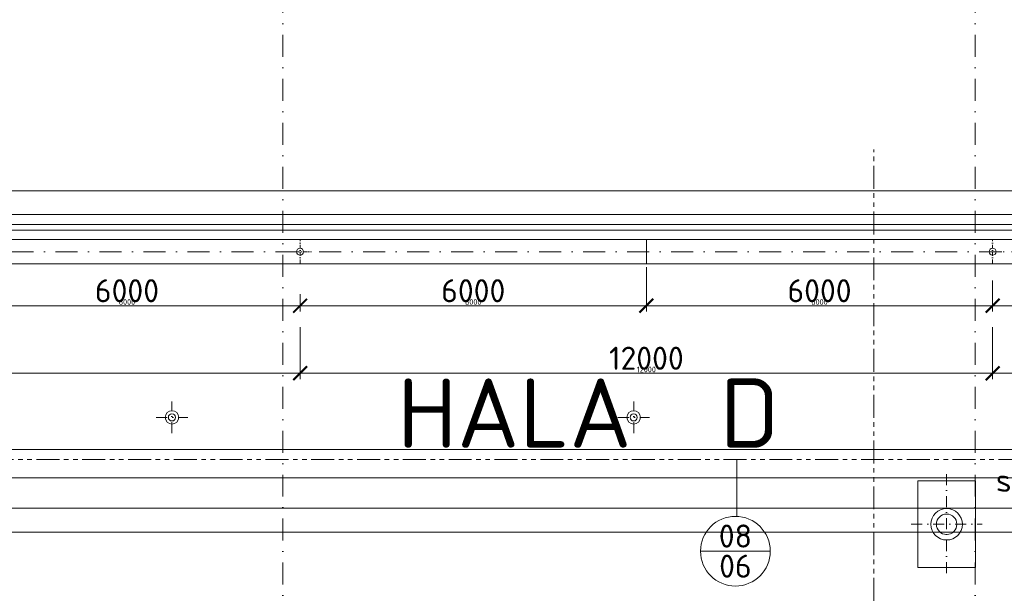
# Model space of a CAD drawing. Header units: millimetres. Extents: x -1695604 to 5289369, y -1488057 to 2187451.
# Tile 543 of 656: x 325441 to 342502, y 225381 to 235322. Entities that reach past the tile are written whole.
import ezdxf
from ezdxf.enums import TextEntityAlignment as Align

# ---------------------------------------------------------------- set-up
doc = ezdxf.new("R2010")
doc.units = ezdxf.units.MM
for name, pattern in [('CENTERX2', [101.6, 63.5, -12.7, 12.7, -12.7]), ('DASHDOT', [25.4, 12.7, -6.35, 0, -6.35]), ('PHANTOM2', [31.75, 15.875, -3.175, 3.175, -3.175, 3.175, -3.175])]:
    doc.linetypes.add(name, pattern=pattern)
doc.layers.get('Defpoints').update_dxf_attribs({"color": 8})
for name, color, linetype, lineweight in [('A99_N_koty-200', 5, 'Continuous', 5), ('A99_N_koty-200 @ 200', 5, 'Continuous', 5), ('A99_N_koty-200 @ 50 (2)', 5, 'Continuous', 5), ('A99_N_txt-popis-200', 240, 'Continuous', 5), ('A99_N_znaceni 200', 5, 'Continuous', 5), ('A99_S_kce-demolice', 30, 'Continuous', 20), ('A99_S_kce-pohl', 7, 'Continuous', 5), ('A99_S_osy', 1, 'CENTERX2', 5)]:
    doc.layers.add(name, color=color, linetype=linetype, lineweight=lineweight)
doc.styles.add('A99_kota', font='isocpeur.ttf', dxfattribs={"height": 2})
doc.styles.add('A99_popis', font='isocpeur.ttf')
doc.styles.add('ad_popis 100', font='isocpeur.ttf', dxfattribs={"height": 200})
doc.dimstyles.new('A99_kota_200 new', dxfattribs={"dimscale": 200, "dimtxt": 2, "dimasz": 1.2, "dimexe": 0.5, "dimexo": 1.5, "dimgap": 0.3, "dimtad": 1, "dimdec": 0, "dimzin": 3, "dimdsep": 46, "dimtxsty": 'A99_kota', "dimblk": 'ARCHTICK', "dimcen": 2.5, "dimazin": 2, "dimtfac": 0.75, "dimtdec": 0, "dimtmove": 2, "dimatfit": 0, "dimfxl": 0, "dimtolj": 1, "dimtzin": 0, "dimlwd": 5, "dimlwe": 5, "dimarcsym": 0})

# ---------------------------------------------------------------- blocks, each defined once
blk = doc.blocks.new('_ArchTick')
at = {"color": 0, "linetype": 'ByBlock', "const_width": 0.15}
blk.add_lwpolyline([(-0.5, -0.5), (0.5, 0.5)], dxfattribs=at)
blk = doc.blocks.new('*D4725')
at = {"layer": 'A99_N_koty-200', "color": 0, "linetype": 'Continuous', "lineweight": 5, "transparency": 16777216}
for p, q in [((311930, 227075), (311930, 227975)), ((378000, 227075), (378000, 227975)), ((311930, 227875), (378000, 227875))]:
    blk.add_line(p, q, dxfattribs=at)
at = {"layer": 'Defpoints', "color": 0, "linetype": 'Continuous', "lineweight": 18, "transparency": 16777216}
for p in [(378000, 227875), (311930, 225255), (378000, 225255)]:
    blk.add_point(p, dxfattribs=at)
at = {"layer": 'A99_N_koty-200', "color": 0, "linetype": 'Continuous', "lineweight": 5, "transparency": 16777216, "xscale": 240, "yscale": 240, "zscale": 240, "rotation": 180}
blk.add_blockref('_ArchTick', (311930, 227875), dxfattribs=at)
at = {"layer": 'A99_N_koty-200', "color": 0, "linetype": 'Continuous', "lineweight": 5, "transparency": 16777216, "xscale": 240, "yscale": 240, "zscale": 240}
blk.add_blockref('_ArchTick', (378000, 227875), dxfattribs=at)
at = {"layer": 'A99_N_koty-200', "color": 0, "linetype": 'Continuous', "transparency": 16777216, "insert": (360310, 228299), "char_height": 400, "attachment_point": 5, "style": 'A99_kota'}
blk.add_mtext('\\A1;66070', dxfattribs=at)
blk = doc.blocks.new('*D4726')
at = {"layer": 'A99_N_koty-200', "color": 0, "linetype": 'Continuous', "lineweight": 5, "transparency": 16777216}
for p, q in [((311930, 227180), (311930, 227405)), ((311930, 227380), (378000, 227380)), ((378000, 227180), (378000, 227405))]:
    blk.add_line(p, q, dxfattribs=at)
at = {"layer": 'Defpoints', "color": 0, "linetype": 'Continuous', "lineweight": 18, "transparency": 16777216}
for p in [(378000, 227380), (311930, 225255), (378000, 225255)]:
    blk.add_point(p, dxfattribs=at)
at = {"layer": 'A99_N_koty-200', "color": 0, "linetype": 'Continuous', "lineweight": 5, "transparency": 16777216, "xscale": 60, "yscale": 60, "zscale": 60, "rotation": 180}
blk.add_blockref('_ArchTick', (311930, 227380), dxfattribs=at)
at = {"layer": 'A99_N_koty-200', "color": 0, "linetype": 'Continuous', "lineweight": 5, "transparency": 16777216, "xscale": 60, "yscale": 60, "zscale": 60}
blk.add_blockref('_ArchTick', (378000, 227380), dxfattribs=at)
at = {"layer": 'A99_N_koty-200', "color": 0, "linetype": 'Continuous', "transparency": 16777216, "insert": (344965, 227445), "char_height": 100, "attachment_point": 5, "style": 'A99_kota'}
blk.add_mtext('\\A1;66070', dxfattribs=at)
blk = doc.blocks.new('*D5472')
at = {"layer": 'A99_N_koty-200', "color": 0, "linetype": 'Continuous', "lineweight": 5, "transparency": 16777216}
for p, q in [((318300, 229995), (318300, 229095)), ((330300, 229995), (330300, 229095)), ((318300, 229195), (330300, 229195))]:
    blk.add_line(p, q, dxfattribs=at)
at = {"layer": 'Defpoints', "color": 0, "linetype": 'Continuous', "lineweight": 18, "transparency": 16777216}
for p in [(318300, 231300), (330300, 231300), (330300, 229195)]:
    blk.add_point(p, dxfattribs=at)
at = {"layer": 'A99_N_koty-200', "color": 0, "linetype": 'Continuous', "lineweight": 5, "transparency": 16777216, "xscale": 240, "yscale": 240, "zscale": 240, "rotation": 180}
blk.add_blockref('_ArchTick', (318300, 229195), dxfattribs=at)
at = {"layer": 'A99_N_koty-200', "color": 0, "linetype": 'Continuous', "lineweight": 5, "transparency": 16777216, "xscale": 240, "yscale": 240, "zscale": 240}
blk.add_blockref('_ArchTick', (330300, 229195), dxfattribs=at)
at = {"layer": 'A99_N_koty-200', "color": 0, "linetype": 'Continuous', "transparency": 16777216, "insert": (324300, 229455), "char_height": 400, "attachment_point": 5, "style": 'A99_kota'}
blk.add_mtext('\\A1;12000', dxfattribs=at)
blk = doc.blocks.new('*D5473')
at = {"layer": 'A99_N_koty-200', "color": 0, "linetype": 'Continuous', "lineweight": 5, "transparency": 16777216}
for p, q in [((318300, 229395), (318300, 229170)), ((330300, 229395), (330300, 229170)), ((318300, 229195), (330300, 229195))]:
    blk.add_line(p, q, dxfattribs=at)
at = {"layer": 'Defpoints', "color": 0, "linetype": 'Continuous', "lineweight": 18, "transparency": 16777216}
for p in [(318300, 231300), (330300, 231300), (330300, 229195)]:
    blk.add_point(p, dxfattribs=at)
at = {"layer": 'A99_N_koty-200', "color": 0, "linetype": 'Continuous', "lineweight": 5, "transparency": 16777216, "xscale": 60, "yscale": 60, "zscale": 60, "rotation": 180}
blk.add_blockref('_ArchTick', (318300, 229195), dxfattribs=at)
at = {"layer": 'A99_N_koty-200', "color": 0, "linetype": 'Continuous', "lineweight": 5, "transparency": 16777216, "xscale": 60, "yscale": 60, "zscale": 60}
blk.add_blockref('_ArchTick', (330300, 229195), dxfattribs=at)
at = {"layer": 'A99_N_koty-200', "color": 0, "linetype": 'Continuous', "transparency": 16777216, "insert": (324300, 229260), "char_height": 100, "attachment_point": 5, "style": 'A99_kota'}
blk.add_mtext('\\A1;12000', dxfattribs=at)
blk = doc.blocks.new('*D5478')
at = {"layer": 'A99_N_koty-200', "color": 0, "linetype": 'Continuous', "lineweight": 5, "transparency": 16777216}
for p, q in [((324300, 231020), (324300, 230265)), ((330300, 230365), (324300, 230365)), ((330300, 230390), (330300, 230265))]:
    blk.add_line(p, q, dxfattribs=at)
at = {"layer": 'Defpoints', "color": 0, "linetype": 'Continuous', "lineweight": 18, "transparency": 16777216}
for p in [(324300, 231320), (330300, 230690), (324300, 230365)]:
    blk.add_point(p, dxfattribs=at)
at = {"layer": 'A99_N_koty-200', "color": 0, "linetype": 'Continuous', "lineweight": 5, "transparency": 16777216, "xscale": 240, "yscale": 240, "zscale": 240, "rotation": 180}
blk.add_blockref('_ArchTick', (324300, 230365), dxfattribs=at)
at = {"layer": 'A99_N_koty-200', "color": 0, "linetype": 'Continuous', "lineweight": 5, "transparency": 16777216, "xscale": 240, "yscale": 240, "zscale": 240}
blk.add_blockref('_ArchTick', (330300, 230365), dxfattribs=at)
at = {"layer": 'A99_N_koty-200', "color": 0, "linetype": 'Continuous', "transparency": 16777216, "insert": (327300, 230625), "char_height": 400, "attachment_point": 5, "style": 'A99_kota'}
blk.add_mtext('\\A1;6000', dxfattribs=at)
blk = doc.blocks.new('*D5479')
at = {"layer": 'A99_N_koty-200', "color": 0, "linetype": 'Continuous', "lineweight": 5, "transparency": 16777216}
for p, q in [((324300, 230565), (324300, 230340)), ((330300, 230565), (330300, 230340)), ((330300, 230365), (324300, 230365))]:
    blk.add_line(p, q, dxfattribs=at)
at = {"layer": 'Defpoints', "color": 0, "linetype": 'Continuous', "lineweight": 18, "transparency": 16777216}
for p in [(324300, 231320), (330300, 230690), (324300, 230365)]:
    blk.add_point(p, dxfattribs=at)
at = {"layer": 'A99_N_koty-200', "color": 0, "linetype": 'Continuous', "lineweight": 5, "transparency": 16777216, "xscale": 60, "yscale": 60, "zscale": 60, "rotation": 180}
blk.add_blockref('_ArchTick', (324300, 230365), dxfattribs=at)
at = {"layer": 'A99_N_koty-200', "color": 0, "linetype": 'Continuous', "lineweight": 5, "transparency": 16777216, "xscale": 60, "yscale": 60, "zscale": 60}
blk.add_blockref('_ArchTick', (330300, 230365), dxfattribs=at)
at = {"layer": 'A99_N_koty-200', "color": 0, "linetype": 'Continuous', "transparency": 16777216, "insert": (327300, 230430), "char_height": 100, "attachment_point": 5, "style": 'A99_kota'}
blk.add_mtext('\\A1;6000', dxfattribs=at)
blk = doc.blocks.new('*D5481')
at = {"layer": 'A99_N_koty-200', "color": 0, "linetype": 'Continuous', "lineweight": 5, "transparency": 16777216}
for p, q in [((330300, 229995), (330300, 229095)), ((342300, 229995), (342300, 229095)), ((330300, 229195), (342300, 229195))]:
    blk.add_line(p, q, dxfattribs=at)
at = {"layer": 'Defpoints', "color": 0, "linetype": 'Continuous', "lineweight": 18, "transparency": 16777216}
for p in [(330300, 231300), (342300, 231300), (342300, 229195)]:
    blk.add_point(p, dxfattribs=at)
at = {"layer": 'A99_N_koty-200', "color": 0, "linetype": 'Continuous', "lineweight": 5, "transparency": 16777216, "xscale": 240, "yscale": 240, "zscale": 240, "rotation": 180}
blk.add_blockref('_ArchTick', (330300, 229195), dxfattribs=at)
at = {"layer": 'A99_N_koty-200', "color": 0, "linetype": 'Continuous', "lineweight": 5, "transparency": 16777216, "xscale": 240, "yscale": 240, "zscale": 240}
blk.add_blockref('_ArchTick', (342300, 229195), dxfattribs=at)
at = {"layer": 'A99_N_koty-200', "color": 0, "linetype": 'Continuous', "transparency": 16777216, "insert": (336300, 229455), "char_height": 400, "attachment_point": 5, "style": 'A99_kota'}
blk.add_mtext('\\A1;12000', dxfattribs=at)
blk = doc.blocks.new('*D5482')
at = {"layer": 'A99_N_koty-200', "color": 0, "linetype": 'Continuous', "lineweight": 5, "transparency": 16777216}
for p, q in [((330300, 229395), (330300, 229170)), ((342300, 229395), (342300, 229170)), ((330300, 229195), (342300, 229195))]:
    blk.add_line(p, q, dxfattribs=at)
at = {"layer": 'Defpoints', "color": 0, "linetype": 'Continuous', "lineweight": 18, "transparency": 16777216}
for p in [(330300, 231300), (342300, 231300), (342300, 229195)]:
    blk.add_point(p, dxfattribs=at)
at = {"layer": 'A99_N_koty-200', "color": 0, "linetype": 'Continuous', "lineweight": 5, "transparency": 16777216, "xscale": 60, "yscale": 60, "zscale": 60, "rotation": 180}
blk.add_blockref('_ArchTick', (330300, 229195), dxfattribs=at)
at = {"layer": 'A99_N_koty-200', "color": 0, "linetype": 'Continuous', "lineweight": 5, "transparency": 16777216, "xscale": 60, "yscale": 60, "zscale": 60}
blk.add_blockref('_ArchTick', (342300, 229195), dxfattribs=at)
at = {"layer": 'A99_N_koty-200', "color": 0, "linetype": 'Continuous', "transparency": 16777216, "insert": (336300, 229260), "char_height": 100, "attachment_point": 5, "style": 'A99_kota'}
blk.add_mtext('\\A1;12000', dxfattribs=at)
blk = doc.blocks.new('*D5484')
at = {"layer": 'A99_N_koty-200', "color": 0, "linetype": 'Continuous', "lineweight": 5, "transparency": 16777216}
for p, q in [((336300, 231034), (336300, 230265)), ((330300, 230390), (330300, 230265)), ((330300, 230365), (336300, 230365))]:
    blk.add_line(p, q, dxfattribs=at)
at = {"layer": 'Defpoints', "color": 0, "linetype": 'Continuous', "lineweight": 18, "transparency": 16777216}
for p in [(336300, 231334), (330300, 230690), (336300, 230365)]:
    blk.add_point(p, dxfattribs=at)
at = {"layer": 'A99_N_koty-200', "color": 0, "linetype": 'Continuous', "lineweight": 5, "transparency": 16777216, "xscale": 240, "yscale": 240, "zscale": 240, "rotation": 180}
blk.add_blockref('_ArchTick', (330300, 230365), dxfattribs=at)
at = {"layer": 'A99_N_koty-200', "color": 0, "linetype": 'Continuous', "lineweight": 5, "transparency": 16777216, "xscale": 240, "yscale": 240, "zscale": 240}
blk.add_blockref('_ArchTick', (336300, 230365), dxfattribs=at)
at = {"layer": 'A99_N_koty-200', "color": 0, "linetype": 'Continuous', "transparency": 16777216, "insert": (333300, 230625), "char_height": 400, "attachment_point": 5, "style": 'A99_kota'}
blk.add_mtext('\\A1;6000', dxfattribs=at)
blk = doc.blocks.new('*D5485')
at = {"layer": 'A99_N_koty-200', "color": 0, "linetype": 'Continuous', "lineweight": 5, "transparency": 16777216}
for p, q in [((330300, 230565), (330300, 230340)), ((336300, 230565), (336300, 230340)), ((330300, 230365), (336300, 230365))]:
    blk.add_line(p, q, dxfattribs=at)
at = {"layer": 'Defpoints', "color": 0, "linetype": 'Continuous', "lineweight": 18, "transparency": 16777216}
for p in [(336300, 231334), (330300, 230690), (336300, 230365)]:
    blk.add_point(p, dxfattribs=at)
at = {"layer": 'A99_N_koty-200', "color": 0, "linetype": 'Continuous', "lineweight": 5, "transparency": 16777216, "xscale": 60, "yscale": 60, "zscale": 60, "rotation": 180}
blk.add_blockref('_ArchTick', (330300, 230365), dxfattribs=at)
at = {"layer": 'A99_N_koty-200', "color": 0, "linetype": 'Continuous', "lineweight": 5, "transparency": 16777216, "xscale": 60, "yscale": 60, "zscale": 60}
blk.add_blockref('_ArchTick', (336300, 230365), dxfattribs=at)
at = {"layer": 'A99_N_koty-200', "color": 0, "linetype": 'Continuous', "transparency": 16777216, "insert": (333300, 230430), "char_height": 100, "attachment_point": 5, "style": 'A99_kota'}
blk.add_mtext('\\A1;6000', dxfattribs=at)
blk = doc.blocks.new('*D5487')
at = {"layer": 'A99_N_koty-200', "color": 0, "linetype": 'Continuous', "lineweight": 5, "transparency": 16777216}
for p, q in [((336300, 231020), (336300, 230265)), ((342300, 230800), (342300, 230265)), ((342300, 230365), (336300, 230365))]:
    blk.add_line(p, q, dxfattribs=at)
at = {"layer": 'Defpoints', "color": 0, "linetype": 'Continuous', "lineweight": 18, "transparency": 16777216}
for p in [(336300, 231320), (342300, 231100), (336300, 230365)]:
    blk.add_point(p, dxfattribs=at)
at = {"layer": 'A99_N_koty-200', "color": 0, "linetype": 'Continuous', "lineweight": 5, "transparency": 16777216, "xscale": 240, "yscale": 240, "zscale": 240, "rotation": 180}
blk.add_blockref('_ArchTick', (336300, 230365), dxfattribs=at)
at = {"layer": 'A99_N_koty-200', "color": 0, "linetype": 'Continuous', "lineweight": 5, "transparency": 16777216, "xscale": 240, "yscale": 240, "zscale": 240}
blk.add_blockref('_ArchTick', (342300, 230365), dxfattribs=at)
at = {"layer": 'A99_N_koty-200', "color": 0, "linetype": 'Continuous', "transparency": 16777216, "insert": (339300, 230625), "char_height": 400, "attachment_point": 5, "style": 'A99_kota'}
blk.add_mtext('\\A1;6000', dxfattribs=at)
blk = doc.blocks.new('*D5488')
at = {"layer": 'A99_N_koty-200', "color": 0, "linetype": 'Continuous', "lineweight": 5, "transparency": 16777216}
for p, q in [((336300, 230565), (336300, 230340)), ((342300, 230565), (342300, 230340)), ((342300, 230365), (336300, 230365))]:
    blk.add_line(p, q, dxfattribs=at)
at = {"layer": 'Defpoints', "color": 0, "linetype": 'Continuous', "lineweight": 18, "transparency": 16777216}
for p in [(336300, 231320), (342300, 231100), (336300, 230365)]:
    blk.add_point(p, dxfattribs=at)
at = {"layer": 'A99_N_koty-200', "color": 0, "linetype": 'Continuous', "lineweight": 5, "transparency": 16777216, "xscale": 60, "yscale": 60, "zscale": 60, "rotation": 180}
blk.add_blockref('_ArchTick', (336300, 230365), dxfattribs=at)
at = {"layer": 'A99_N_koty-200', "color": 0, "linetype": 'Continuous', "lineweight": 5, "transparency": 16777216, "xscale": 60, "yscale": 60, "zscale": 60}
blk.add_blockref('_ArchTick', (342300, 230365), dxfattribs=at)
at = {"layer": 'A99_N_koty-200', "color": 0, "linetype": 'Continuous', "transparency": 16777216, "insert": (339300, 230430), "char_height": 100, "attachment_point": 5, "style": 'A99_kota'}
blk.add_mtext('\\A1;6000', dxfattribs=at)
blk = doc.blocks.new('*D5490')
at = {"layer": 'A99_N_koty-200', "color": 0, "linetype": 'Continuous', "lineweight": 5, "transparency": 16777216}
for p, q in [((342300, 229995), (342300, 229095)), ((354300, 229995), (354300, 229095)), ((342300, 229195), (354300, 229195))]:
    blk.add_line(p, q, dxfattribs=at)
at = {"layer": 'Defpoints', "color": 0, "linetype": 'Continuous', "lineweight": 18, "transparency": 16777216}
for p in [(342300, 231300), (354300, 231300), (354300, 229195)]:
    blk.add_point(p, dxfattribs=at)
at = {"layer": 'A99_N_koty-200', "color": 0, "linetype": 'Continuous', "lineweight": 5, "transparency": 16777216, "xscale": 240, "yscale": 240, "zscale": 240, "rotation": 180}
blk.add_blockref('_ArchTick', (342300, 229195), dxfattribs=at)
at = {"layer": 'A99_N_koty-200', "color": 0, "linetype": 'Continuous', "lineweight": 5, "transparency": 16777216, "xscale": 240, "yscale": 240, "zscale": 240}
blk.add_blockref('_ArchTick', (354300, 229195), dxfattribs=at)
at = {"layer": 'A99_N_koty-200', "color": 0, "linetype": 'Continuous', "transparency": 16777216, "insert": (348300, 229455), "char_height": 400, "attachment_point": 5, "style": 'A99_kota'}
blk.add_mtext('\\A1;12000', dxfattribs=at)
blk = doc.blocks.new('*D5491')
at = {"layer": 'A99_N_koty-200', "color": 0, "linetype": 'Continuous', "lineweight": 5, "transparency": 16777216}
for p, q in [((342300, 229395), (342300, 229170)), ((354300, 229395), (354300, 229170)), ((342300, 229195), (354300, 229195))]:
    blk.add_line(p, q, dxfattribs=at)
at = {"layer": 'Defpoints', "color": 0, "linetype": 'Continuous', "lineweight": 18, "transparency": 16777216}
for p in [(342300, 231300), (354300, 231300), (354300, 229195)]:
    blk.add_point(p, dxfattribs=at)
at = {"layer": 'A99_N_koty-200', "color": 0, "linetype": 'Continuous', "lineweight": 5, "transparency": 16777216, "xscale": 60, "yscale": 60, "zscale": 60, "rotation": 180}
blk.add_blockref('_ArchTick', (342300, 229195), dxfattribs=at)
at = {"layer": 'A99_N_koty-200', "color": 0, "linetype": 'Continuous', "lineweight": 5, "transparency": 16777216, "xscale": 60, "yscale": 60, "zscale": 60}
blk.add_blockref('_ArchTick', (354300, 229195), dxfattribs=at)
at = {"layer": 'A99_N_koty-200', "color": 0, "linetype": 'Continuous', "transparency": 16777216, "insert": (348300, 229260), "char_height": 100, "attachment_point": 5, "style": 'A99_kota'}
blk.add_mtext('\\A1;12000', dxfattribs=at)
blk = doc.blocks.new('*D5493')
at = {"layer": 'A99_N_koty-200', "color": 0, "linetype": 'Continuous', "lineweight": 5, "transparency": 16777216}
for p, q in [((348300, 231034), (348300, 230265)), ((342300, 230800), (342300, 230265)), ((342300, 230365), (348300, 230365))]:
    blk.add_line(p, q, dxfattribs=at)
at = {"layer": 'Defpoints', "color": 0, "linetype": 'Continuous', "lineweight": 18, "transparency": 16777216}
for p in [(348300, 231334), (342300, 231100), (348300, 230365)]:
    blk.add_point(p, dxfattribs=at)
at = {"layer": 'A99_N_koty-200', "color": 0, "linetype": 'Continuous', "lineweight": 5, "transparency": 16777216, "xscale": 240, "yscale": 240, "zscale": 240, "rotation": 180}
blk.add_blockref('_ArchTick', (342300, 230365), dxfattribs=at)
at = {"layer": 'A99_N_koty-200', "color": 0, "linetype": 'Continuous', "lineweight": 5, "transparency": 16777216, "xscale": 240, "yscale": 240, "zscale": 240}
blk.add_blockref('_ArchTick', (348300, 230365), dxfattribs=at)
at = {"layer": 'A99_N_koty-200', "color": 0, "linetype": 'Continuous', "transparency": 16777216, "insert": (345300, 230625), "char_height": 400, "attachment_point": 5, "style": 'A99_kota'}
blk.add_mtext('\\A1;6000', dxfattribs=at)
blk = doc.blocks.new('*D5494')
at = {"layer": 'A99_N_koty-200', "color": 0, "linetype": 'Continuous', "lineweight": 5, "transparency": 16777216}
for p, q in [((342300, 230565), (342300, 230340)), ((348300, 230565), (348300, 230340)), ((342300, 230365), (348300, 230365))]:
    blk.add_line(p, q, dxfattribs=at)
at = {"layer": 'Defpoints', "color": 0, "linetype": 'Continuous', "lineweight": 18, "transparency": 16777216}
for p in [(348300, 231334), (342300, 231100), (348300, 230365)]:
    blk.add_point(p, dxfattribs=at)
at = {"layer": 'A99_N_koty-200', "color": 0, "linetype": 'Continuous', "lineweight": 5, "transparency": 16777216, "xscale": 60, "yscale": 60, "zscale": 60, "rotation": 180}
blk.add_blockref('_ArchTick', (342300, 230365), dxfattribs=at)
at = {"layer": 'A99_N_koty-200', "color": 0, "linetype": 'Continuous', "lineweight": 5, "transparency": 16777216, "xscale": 60, "yscale": 60, "zscale": 60}
blk.add_blockref('_ArchTick', (348300, 230365), dxfattribs=at)
at = {"layer": 'A99_N_koty-200', "color": 0, "linetype": 'Continuous', "transparency": 16777216, "insert": (345300, 230430), "char_height": 100, "attachment_point": 5, "style": 'A99_kota'}
blk.add_mtext('\\A1;6000', dxfattribs=at)
blk = doc.blocks.new('*D5676')
at = {"layer": 'A99_N_koty-200', "color": 0, "linetype": 'Continuous', "lineweight": 5, "transparency": 16777216}
for p, q in [((311930, 226055), (311930, 226955)), ((378275, 226055), (378275, 226955)), ((378275, 226855), (311930, 226855))]:
    blk.add_line(p, q, dxfattribs=at)
at = {"layer": 'Defpoints', "color": 0, "linetype": 'Continuous', "lineweight": 18, "transparency": 16777216}
for p in [(311930, 226855), (311930, 225255), (378275, 225250)]:
    blk.add_point(p, dxfattribs=at)
at = {"layer": 'A99_N_koty-200', "color": 0, "linetype": 'Continuous', "lineweight": 5, "transparency": 16777216, "xscale": 240, "yscale": 240, "zscale": 240, "rotation": 180}
blk.add_blockref('_ArchTick', (311930, 226855), dxfattribs=at)
at = {"layer": 'A99_N_koty-200', "color": 0, "linetype": 'Continuous', "lineweight": 5, "transparency": 16777216, "xscale": 240, "yscale": 240, "zscale": 240}
blk.add_blockref('_ArchTick', (378275, 226855), dxfattribs=at)
at = {"layer": 'A99_N_koty-200', "color": 0, "linetype": 'Continuous', "transparency": 16777216, "insert": (346900, 227279), "char_height": 400, "attachment_point": 5, "style": 'A99_kota'}
blk.add_mtext('\\A1;stávající světlík s výplní z drátoskla', dxfattribs=at)
blk = doc.blocks.new('*D5677')
at = {"layer": 'A99_N_koty-200', "color": 0, "linetype": 'Continuous', "lineweight": 5, "transparency": 16777216}
for p, q in [((311930, 226240), (311930, 226465)), ((378275, 226440), (311930, 226440)), ((378275, 226240), (378275, 226465))]:
    blk.add_line(p, q, dxfattribs=at)
at = {"layer": 'Defpoints', "color": 0, "linetype": 'Continuous', "lineweight": 18, "transparency": 16777216}
for p in [(311930, 226440), (311930, 225255), (378275, 225250)]:
    blk.add_point(p, dxfattribs=at)
at = {"layer": 'A99_N_koty-200', "color": 0, "linetype": 'Continuous', "lineweight": 5, "transparency": 16777216, "xscale": 60, "yscale": 60, "zscale": 60, "rotation": 180}
blk.add_blockref('_ArchTick', (311930, 226440), dxfattribs=at)
at = {"layer": 'A99_N_koty-200', "color": 0, "linetype": 'Continuous', "lineweight": 5, "transparency": 16777216, "xscale": 60, "yscale": 60, "zscale": 60}
blk.add_blockref('_ArchTick', (378275, 226440), dxfattribs=at)
at = {"layer": 'A99_N_koty-200', "color": 0, "linetype": 'Continuous', "transparency": 16777216, "insert": (345102.5, 226525), "char_height": 100, "attachment_point": 5, "style": 'A99_kota'}
blk.add_mtext('\\A1;stávající světlík s výplní z drátoskla', dxfattribs=at)
blk = doc.blocks.new('*U20')
at = {"color": 0, "linetype": 'ByBlock'}
blk.add_line((-3.02, 0), (3.02, 0), dxfattribs=at)
blk.add_circle((0, 0), 3.02, dxfattribs=at)
at = {"color": 0, "linetype": 'ByBlock', "style": 'A99_popis'}
for tag, p in [('KATEGORIE', (0, 1.31)), ('PRVEK', (0, -1.298))]:
    blk.add_attdef(tag, text='', height=2, dxfattribs=at).set_placement(p, align=Align.MIDDLE_CENTER)
blk = doc.blocks.new('*U6001')
at = {"layer": 'A99_N_koty-200 @ 200', "linetype": 'Continuous'}
dim = blk.add_linear_dim(base=(378000, 227874.7), p1=(311930, 225255), p2=(378000, 225255), dimstyle='A99_kota_200 new', override={"dimscale": 200, "dimtix": 1, "dimtofl": 1, "dimtmove": 2, "dimatfit": 0}, dxfattribs=at)
dim.commit()
dim.dimension.update_dxf_attribs({"geometry": '*D4725', "text_midpoint": (360310.5, 228299.3), "dimtype": 128})
at = {"layer": 'A99_N_koty-200 @ 50 (2)', "linetype": 'Continuous'}
dim = blk.add_linear_dim(base=(378000, 227380), p1=(311930, 225255), p2=(378000, 225255), dimstyle='A99_kota_200 new', override={"dimscale": 50, "dimtix": 1, "dimtofl": 1, "dimtmove": 2, "dimatfit": 0}, dxfattribs=at)
dim.commit()
dim.dimension.update_dxf_attribs({"geometry": '*D4726', "text_midpoint": (344965, 227445)})
blk = doc.blocks.new('*U6245')
at = {"layer": 'A99_N_koty-200 @ 200', "linetype": 'Continuous'}
dim = blk.add_linear_dim(base=(330300, 229195), p1=(318300, 231300), p2=(330300, 231300), dimstyle='A99_kota_200 new', override={"dimscale": 200, "dimtix": 1, "dimtofl": 1, "dimtmove": 2, "dimatfit": 0}, dxfattribs=at)
dim.commit()
dim.dimension.update_dxf_attribs({"geometry": '*D5472', "text_midpoint": (324300, 229455)})
at = {"layer": 'A99_N_koty-200 @ 50 (2)', "linetype": 'Continuous'}
dim = blk.add_linear_dim(base=(330300, 229195), p1=(318300, 231300), p2=(330300, 231300), dimstyle='A99_kota_200 new', override={"dimscale": 50, "dimtix": 1, "dimtofl": 1, "dimtmove": 2, "dimatfit": 0}, dxfattribs=at)
dim.commit()
dim.dimension.update_dxf_attribs({"geometry": '*D5473', "text_midpoint": (324300, 229260)})
blk = doc.blocks.new('*U6247')
at = {"layer": 'A99_N_koty-200 @ 200', "linetype": 'Continuous'}
dim = blk.add_linear_dim(base=(324300, 230365), p1=(330300, 230690), p2=(324300, 231319.6), angle=180, dimstyle='A99_kota_200 new', override={"dimscale": 200, "dimtix": 1, "dimtofl": 1, "dimtmove": 2, "dimatfit": 0}, dxfattribs=at)
dim.commit()
dim.dimension.update_dxf_attribs({"geometry": '*D5478', "text_midpoint": (327300, 230625)})
at = {"layer": 'A99_N_koty-200 @ 50 (2)', "linetype": 'Continuous'}
dim = blk.add_linear_dim(base=(324300, 230365), p1=(330300, 230690), p2=(324300, 231319.6), angle=180, dimstyle='A99_kota_200 new', override={"dimscale": 50, "dimtix": 1, "dimtofl": 1, "dimtmove": 2, "dimatfit": 0}, dxfattribs=at)
dim.commit()
dim.dimension.update_dxf_attribs({"geometry": '*D5479', "text_midpoint": (327300, 230430)})
blk = doc.blocks.new('*U6248')
at = {"layer": 'A99_N_koty-200 @ 200', "linetype": 'Continuous'}
dim = blk.add_linear_dim(base=(342300, 229195), p1=(330300, 231300), p2=(342300, 231300), dimstyle='A99_kota_200 new', override={"dimscale": 200, "dimtix": 1, "dimtofl": 1, "dimtmove": 2, "dimatfit": 0}, dxfattribs=at)
dim.commit()
dim.dimension.update_dxf_attribs({"geometry": '*D5481', "text_midpoint": (336300, 229455)})
at = {"layer": 'A99_N_koty-200 @ 50 (2)', "linetype": 'Continuous'}
dim = blk.add_linear_dim(base=(342300, 229195), p1=(330300, 231300), p2=(342300, 231300), dimstyle='A99_kota_200 new', override={"dimscale": 50, "dimtix": 1, "dimtofl": 1, "dimtmove": 2, "dimatfit": 0}, dxfattribs=at)
dim.commit()
dim.dimension.update_dxf_attribs({"geometry": '*D5482', "text_midpoint": (336300, 229260)})
blk = doc.blocks.new('*U6249')
at = {"layer": 'A99_N_koty-200 @ 200', "linetype": 'Continuous'}
dim = blk.add_linear_dim(base=(336300, 230365), p1=(330300, 230690), p2=(336300, 231334.3), dimstyle='A99_kota_200 new', override={"dimscale": 200, "dimtix": 1, "dimtofl": 1, "dimtmove": 2, "dimatfit": 0}, dxfattribs=at)
dim.commit()
dim.dimension.update_dxf_attribs({"geometry": '*D5484', "text_midpoint": (333300, 230625)})
at = {"layer": 'A99_N_koty-200 @ 50 (2)', "linetype": 'Continuous'}
dim = blk.add_linear_dim(base=(336300, 230365), p1=(330300, 230690), p2=(336300, 231334.3), dimstyle='A99_kota_200 new', override={"dimscale": 50, "dimtix": 1, "dimtofl": 1, "dimtmove": 2, "dimatfit": 0}, dxfattribs=at)
dim.commit()
dim.dimension.update_dxf_attribs({"geometry": '*D5485', "text_midpoint": (333300, 230430)})
blk = doc.blocks.new('*U6250')
at = {"layer": 'A99_N_koty-200 @ 200', "linetype": 'Continuous'}
dim = blk.add_linear_dim(base=(336300, 230365), p1=(342300, 231100), p2=(336300, 231319.6), angle=180, dimstyle='A99_kota_200 new', override={"dimscale": 200, "dimtix": 1, "dimtofl": 1, "dimtmove": 2, "dimatfit": 0}, dxfattribs=at)
dim.commit()
dim.dimension.update_dxf_attribs({"geometry": '*D5487', "text_midpoint": (339300, 230625)})
at = {"layer": 'A99_N_koty-200 @ 50 (2)', "linetype": 'Continuous'}
dim = blk.add_linear_dim(base=(336300, 230365), p1=(342300, 231100), p2=(336300, 231319.6), angle=180, dimstyle='A99_kota_200 new', override={"dimscale": 50, "dimtix": 1, "dimtofl": 1, "dimtmove": 2, "dimatfit": 0}, dxfattribs=at)
dim.commit()
dim.dimension.update_dxf_attribs({"geometry": '*D5488', "text_midpoint": (339300, 230430)})
blk = doc.blocks.new('*U6251')
at = {"layer": 'A99_N_koty-200 @ 200', "linetype": 'Continuous'}
dim = blk.add_linear_dim(base=(354300, 229195), p1=(342300, 231300), p2=(354300, 231300), dimstyle='A99_kota_200 new', override={"dimscale": 200, "dimtix": 1, "dimtofl": 1, "dimtmove": 2, "dimatfit": 0}, dxfattribs=at)
dim.commit()
dim.dimension.update_dxf_attribs({"geometry": '*D5490', "text_midpoint": (348300, 229455)})
at = {"layer": 'A99_N_koty-200 @ 50 (2)', "linetype": 'Continuous'}
dim = blk.add_linear_dim(base=(354300, 229195), p1=(342300, 231300), p2=(354300, 231300), dimstyle='A99_kota_200 new', override={"dimscale": 50, "dimtix": 1, "dimtofl": 1, "dimtmove": 2, "dimatfit": 0}, dxfattribs=at)
dim.commit()
dim.dimension.update_dxf_attribs({"geometry": '*D5491', "text_midpoint": (348300, 229260)})
blk = doc.blocks.new('*U6252')
at = {"layer": 'A99_N_koty-200 @ 200', "linetype": 'Continuous'}
dim = blk.add_linear_dim(base=(348300, 230365), p1=(342300, 231100), p2=(348300, 231334.3), dimstyle='A99_kota_200 new', override={"dimscale": 200, "dimtix": 1, "dimtofl": 1, "dimtmove": 2, "dimatfit": 0}, dxfattribs=at)
dim.commit()
dim.dimension.update_dxf_attribs({"geometry": '*D5493', "text_midpoint": (345300, 230625)})
at = {"layer": 'A99_N_koty-200 @ 50 (2)', "linetype": 'Continuous'}
dim = blk.add_linear_dim(base=(348300, 230365), p1=(342300, 231100), p2=(348300, 231334.3), dimstyle='A99_kota_200 new', override={"dimscale": 50, "dimtix": 1, "dimtofl": 1, "dimtmove": 2, "dimatfit": 0}, dxfattribs=at)
dim.commit()
dim.dimension.update_dxf_attribs({"geometry": '*D5494', "text_midpoint": (345300, 230430)})
blk = doc.blocks.new('*U6324')
at = {"layer": 'A99_N_koty-200 @ 200', "linetype": 'Continuous'}
dim = blk.add_linear_dim(base=(311930, 226855.3), p1=(378275, 225250), p2=(311930, 225255), angle=180, text='stávající světlík s výplní z drátoskla', dimstyle='A99_kota_200 new', override={"dimscale": 200, "dimtix": 1, "dimtofl": 1, "dimtmove": 2, "dimatfit": 0}, dxfattribs=at)
dim.commit()
dim.dimension.update_dxf_attribs({"geometry": '*D5676', "text_midpoint": (346900, 227278.6), "dimtype": 128})
at = {"layer": 'A99_N_koty-200 @ 50 (2)', "linetype": 'Continuous'}
dim = blk.add_linear_dim(base=(311930, 226440), p1=(378275, 225250), p2=(311930, 225255), angle=180, text='stávající světlík s výplní z drátoskla', dimstyle='A99_kota_200 new', override={"dimscale": 50, "dimtix": 1, "dimtofl": 1, "dimtmove": 2, "dimatfit": 0}, dxfattribs=at)
dim.commit()
dim.dimension.update_dxf_attribs({"geometry": '*D5677', "text_midpoint": (345102.5, 226525)})

msp = doc.modelspace()

# ---------------------------------------------------------------- linework, layer by layer
at = {"layer": 'A99_N_znaceni 200'}
msp.add_lwpolyline([(337870, 227700), (337870, 226714.4)], dxfattribs=at)
at = {"layer": 'A99_S_kce-demolice', "linetype": 'PHANTOM2', "lineweight": 9, "ltscale": 25}
for points in [[(340242.5, 225250), (340242.5, 233072.5)], [(305888.2, 227700), (438385, 227700)]]:
    msp.add_lwpolyline(points, dxfattribs=at)
at = {"layer": 'A99_S_kce-demolice', "linetype": 'DASHDOT', "lineweight": 5, "ltscale": 15}
for points in [[(328080, 228157.7), (328080, 228702.7)], [(336080, 228157.7), (336080, 228702.7)], [(327807.5, 228430.2), (328352.5, 228430.2)], [(335807.5, 228430.2), (336352.5, 228430.2)], [(341502.5, 227447.5), (341502.5, 225707.5)], [(340888.8, 226577.5), (342116.2, 226577.5)]]:
    msp.add_lwpolyline(points, dxfattribs=at)
at = {"layer": 'A99_S_kce-demolice', "linetype": 'Continuous', "lineweight": 5, "ltscale": 0.5}
msp.add_lwpolyline([(342002.5, 227327.5), (341002.5, 227327.5), (341002.5, 225827.5), (342002.5, 225827.5)], close=True, dxfattribs=at)
for centre, radius in [((328080, 228430.2), 116), ((328080, 228430.2), 62.5), ((336080, 228430.2), 116), ((336080, 228430.2), 62.5), ((341502.5, 226577.5), 272.5), ((341502.5, 226577.5), 177.5)]:
    msp.add_circle(centre, radius, dxfattribs=at)
at = {"layer": 'A99_S_kce-pohl', "linetype": 'Continuous', "ltscale": 25}
for p, q in [((306000, 232355.1), (438440, 232355.1)), ((306000, 231945.1), (438440, 231945.1))]:
    msp.add_line(p, q, dxfattribs=at)
for points in [[(305750, 231775), (438550, 231775), (438550, 231675), (305750, 231675)], [(438440, 231090), (438440, 231510), (306000, 231510), (306000, 231090)]]:
    msp.add_lwpolyline(points, close=True, dxfattribs=at)
at = {"layer": 'A99_S_kce-pohl', "linetype": 'DASHDOT', "lineweight": 5, "ltscale": 5}
for points in [[(330300, 231100), (330300, 231500)], [(342300, 231100), (342300, 231500)], [(330100, 231300), (330500, 231300)], [(342100, 231300), (342500, 231300)]]:
    msp.add_lwpolyline(points, dxfattribs=at)
at = {"layer": 'A99_S_kce-pohl', "linetype": 'Continuous', "ltscale": 25}
msp.add_lwpolyline([(336300, 231090), (336300, 231510)], dxfattribs=at)
at = {"layer": 'A99_S_kce-pohl', "linetype": 'Continuous'}
for centre in [(330300, 231300), (342300, 231300)]:
    msp.add_circle(centre, 60, dxfattribs=at)
at = {"layer": 'A99_S_osy', "linetype": 'DASHDOT', "lineweight": 5, "ltscale": 30}
for points in [[(330000, 250300), (330000, 146890)], [(342000, 250300), (342000, 146890)], [(452950, 231300), (304375, 231300)]]:
    msp.add_lwpolyline(points, dxfattribs=at)

# ---------------------------------------------------------------- block references
at = {"layer": 'A99_N_koty-200', "color": 3, "linetype": 'Continuous', "lineweight": 18}
for name in ['*U6245', '*U6247', '*U6249', '*U6248', '*U6250', '*U6252', '*U6251', '*U6324', '*U6001']:
    msp.add_blockref(name, (0, 0), dxfattribs=at)
at = {"layer": 'A99_N_znaceni 200', "xscale": 200, "yscale": 200, "zscale": 200}
msp.add_blockref('*U20', (337843, 226111), dxfattribs=at).add_auto_attribs({'KATEGORIE': '08', 'PRVEK': '06'})

# ---------------------------------------------------------------- texts
at = {"layer": 'A99_N_txt-popis-200', "lineweight": 9, "ltscale": 5, "style": 'ad_popis 100'}
msp.add_text('HALA  D', height=1200, dxfattribs=at).set_placement((331982.1, 227905))

doc.saveas('drawing.dxf')
